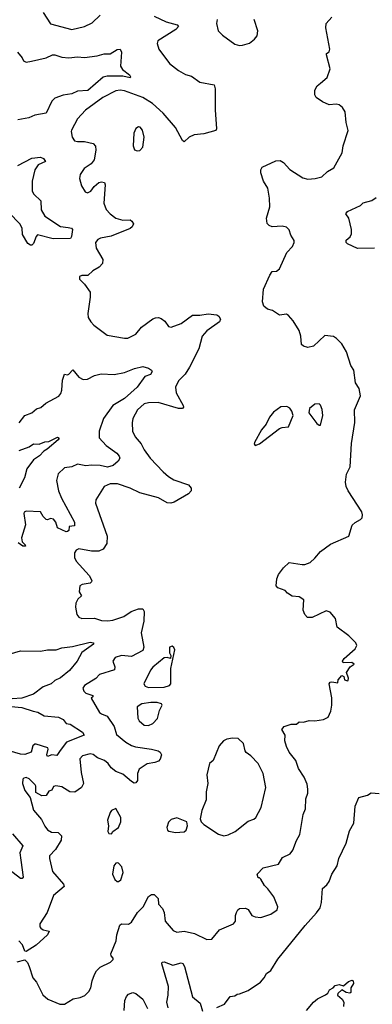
# Model space of a CAD drawing. Extents: x 1468344 to 1613994, y 525695 to 643861.
# Tile 260 of 427: x 1551139 to 1553619, y 596689 to 603623. Entities that reach past the tile are written whole.
import ezdxf

# ---------------------------------------------------------------- set-up
doc = ezdxf.new("R2010")
doc.units = 0

msp = doc.modelspace()

# ---------------------------------------------------------------- linework, layer by layer
at = {"layer": '0CON10XD'}
for points in [[(1551303.7, 603673.7), (1551356.7, 603595), (1551506.4, 603553.6), (1551595, 603574.4), (1551648.3, 603601.7), (1551703.8, 603655)], [(1551121.7, 596988.3), (1551175, 597002.5), (1551193.8, 596983.8), (1551206.7, 596955), (1551231.2, 596875), (1551257.5, 596845), (1551302, 596755), (1551336.7, 596725), (1551421.2, 596691.2), (1551455, 596691.2), (1551515, 596728.8), (1551565, 596736.2), (1551597.9, 596752.1), (1551625, 596778.8), (1551638.6, 596805), (1551648.1, 596855), (1551665, 596900), (1551680, 596925), (1551705, 596950), (1551776.7, 596985), (1551796.7, 597005), (1551797.5, 597015), (1551781.2, 597031.2), (1551780, 597045), (1551817.5, 597135), (1551822.1, 597177.9), (1551843.7, 597246.3), (1551855, 597255.6), (1551905, 597252.9), (1551925, 597267.5), (1551966.9, 597335), (1552006.7, 597375), (1552045, 597448), (1552065, 597462), (1552085, 597463.3), (1552113.3, 597435), (1552116, 597395), (1552143.8, 597365), (1552155.7, 597335.7), (1552163.1, 597275), (1552218.5, 597208.5), (1552245, 597198.2), (1552295, 597204.1), (1552367.6, 597187.6), (1552455, 597145.8), (1552491.2, 597148.8), (1552545, 597213.3), (1552642.5, 597255), (1552656.2, 597275), (1552656.2, 597315), (1552663.8, 597335), (1552673.3, 597355), (1552685, 597363.8), (1552726.4, 597366.4), (1552745, 597357.5), (1552772.5, 597315), (1552795, 597304.2), (1552835, 597300), (1552905, 597324.2), (1552950.8, 597355), (1552954.2, 597375), (1552926.9, 597445), (1552885, 597503.3), (1552860, 597525), (1552835, 597570), (1552825, 597580), (1552815, 597580), (1552810, 597605), (1552850.5, 597649.5), (1552958.8, 597675), (1552987.6, 597722.4), (1553041.7, 597748.3), (1553060, 597775), (1553085, 597842.5), (1553108.6, 597885), (1553132.9, 598025), (1553148.6, 598065), (1553151.2, 598135), (1553165.8, 598175), (1553165.8, 598205), (1553159.7, 598239.7), (1553139.5, 598289.5), (1553098.8, 598348.8), (1553080, 598405), (1553035, 598463.8), (1553014.5, 598504.5), (1553004.4, 598545), (1553005.7, 598585), (1552983.3, 598625), (1553000, 598645), (1553048.3, 598661.7), (1553085, 598662.5), (1553105, 598677.5), (1553135, 598676.7), (1553175, 598688.8), (1553215, 598686), (1553274.3, 598695.7), (1553307.9, 598712.1), (1553326.8, 598753.2), (1553333.1, 598795), (1553333.6, 598846.4), (1553314.2, 598945), (1553323.1, 598956.9), (1553335, 598960), (1553376.7, 598953.3), (1553378, 598975), (1553405, 599004), (1553418.3, 598998.3), (1553424, 598974), (1553445, 598966.7), (1553450, 598970), (1553451.2, 598985), (1553437.5, 599025), (1553462.5, 599065), (1553490, 599085), (1553475, 599096.2), (1553414, 599094), (1553408.8, 599105), (1553421.2, 599125), (1553497.5, 599192.5), (1553510.5, 599215), (1553502.2, 599235), (1553454, 599284), (1553372.2, 599345), (1553358.9, 599405), (1553321.2, 599451.2), (1553295, 599461.2), (1553195, 599413.1), (1553162.3, 599412.3), (1553143.3, 599435), (1553133.3, 599465), (1553136.4, 599536.4), (1553105, 599557.5), (1553055, 599562.5), (1553022.5, 599585), (1553005, 599602.5), (1552955, 599622.5), (1552943.3, 599635), (1552948, 599685), (1552958, 599715), (1552995, 599763.8), (1553035, 599800), (1553125, 599786.2), (1553145, 599786.7), (1553180.7, 599799.3), (1553215, 599830), (1553255, 599878.8), (1553325, 599930), (1553453, 599987), (1553477, 600063), (1553497, 600083), (1553535, 600102.5), (1553546.7, 600115), (1553550, 600135), (1553545, 600156.2), (1553449.4, 600305), (1553434.6, 600335), (1553429.4, 600365), (1553437.7, 600422.3), (1553463.8, 600475), (1553471.2, 600638.8), (1553495.9, 600785.9), (1553494.1, 600875.9), (1553536, 600975), (1553526, 601026), (1553501.2, 601065), (1553488.8, 601155), (1553466.8, 601186.8), (1553438, 601285), (1553405, 601340), (1553367.7, 601377.7), (1553345, 601392.5), (1553285, 601400), (1553205, 601324.3), (1553165, 601313.8), (1553135, 601323.3), (1553121.2, 601335), (1553116.9, 601395), (1553104, 601435), (1553063, 601503), (1553029.5, 601539.5), (1553015, 601548.8), (1552965, 601542.5), (1552917.5, 601575), (1552882.5, 601585), (1552856.4, 601606.4), (1552846.2, 601635), (1552853.8, 601725), (1552898, 601825), (1552915, 601848.8), (1552945, 601851.4), (1552965, 601868.8), (1553016.9, 601983.1), (1553058, 602025), (1553070, 602055), (1553068.8, 602068.8), (1553046.2, 602105), (1553035, 602142.5), (1553015, 602162), (1552985, 602170), (1552915, 602164.2), (1552893, 602173), (1552878.3, 602188.3), (1552875.7, 602225), (1552899.2, 602305), (1552896.7, 602365), (1552885, 602436.7), (1552854.3, 602485), (1552835.7, 602545), (1552834.2, 602565), (1552845, 602583.3), (1552941.3, 602628.7), (1552970.3, 602630.3), (1552995, 602617.5), (1553038.7, 602568.7), (1553130.5, 602510.5), (1553165, 602499.4), (1553216.2, 602503.8), (1553262.7, 602517.3), (1553304.2, 602555), (1553349.1, 602580.9), (1553405.8, 602685), (1553414.4, 602735), (1553448.3, 602841.7), (1553435, 602900), (1553427.1, 602975), (1553409.2, 603005), (1553385, 603023.1), (1553365, 603028.5), (1553315, 603024.5), (1553268, 603045), (1553225, 603076.2), (1553214.2, 603095), (1553214.2, 603125.8), (1553232, 603158), (1553253.3, 603175), (1553301.2, 603215), (1553322.5, 603277.5), (1553296.2, 603375), (1553296.7, 603385), (1553315, 603397.5), (1553319.2, 603415), (1553292.5, 603565), (1553294.1, 603595.9), (1553335, 603640)], [(1552085, 603648.6), (1552168.6, 603608.6), (1552246.8, 603586.8), (1552256.2, 603575), (1552236, 603554), (1552111.2, 603475), (1552106, 603455), (1552118, 603415), (1552192, 603315), (1552255, 603264.2), (1552305, 603237.5), (1552346.2, 603225), (1552405, 603182.9), (1552506, 603165), (1552513.1, 603135), (1552512.5, 602987.5), (1552523.8, 602855), (1552517.7, 602842.3), (1552435, 602818.1), (1552365, 602812.7), (1552330, 602795), (1552295, 602763.8), (1552285, 602771.2), (1552233.9, 602863.9), (1552148.2, 602965), (1552073.3, 603033.3), (1552005, 603074.8), (1551875, 603121.1), (1551845, 603126.9), (1551815, 603122.3), (1551724.8, 603075.2), (1551600.8, 602985), (1551545.6, 602924.4), (1551503.3, 602845), (1551500, 602835), (1551508.8, 602795), (1551525, 602770), (1551545, 602764.2), (1551595, 602765.6), (1551655, 602751.4), (1551672.1, 602732.1), (1551675.4, 602704.6), (1551662.9, 602635), (1551641.3, 602608.7), (1551591.4, 602575), (1551565, 602532.5), (1551560, 602505), (1551573, 602453), (1551600.5, 602410.5), (1551615, 602403.8), (1551640, 602415), (1551661.7, 602448.3), (1551694.5, 602475.5), (1551715, 602480.8), (1551735.5, 602475.5), (1551740.8, 602460.8), (1551731.1, 602331.1), (1551746.4, 602286.4), (1551774.4, 602255), (1551814.2, 602225), (1551865, 602212.3), (1551915, 602212.9), (1551928, 602205), (1551938.6, 602185), (1551930, 602165), (1551915, 602153.6), (1551782.3, 602097.7), (1551706.7, 602085), (1551688.8, 602075), (1551672, 602055), (1551675.8, 602015), (1551722.7, 601935), (1551720.4, 601905), (1551698.8, 601881.2), (1551652.9, 601855), (1551618.3, 601821.7), (1551575, 601822.5), (1551560, 601815), (1551560, 601795), (1551595, 601760), (1551633.6, 601703.6), (1551635, 601670), (1551618, 601555), (1551621.2, 601525), (1551640, 601495), (1551661.2, 601471.2), (1551755, 601402), (1551875, 601380), (1551898.8, 601381.2), (1551955, 601408.8), (1551995, 601458), (1552074.6, 601515.4), (1552095, 601523.1), (1552115, 601525.6), (1552135, 601519.4), (1552158.8, 601498.8), (1552185, 601462), (1552205, 601457.5), (1552275, 601484.3), (1552355, 601541.4), (1552405, 601541.9), (1552465, 601551.4), (1552525, 601544), (1552538.8, 601535), (1552550, 601515), (1552544, 601495), (1552455, 601431.1), (1552422.2, 601395), (1552398.1, 601305), (1552333.2, 601175), (1552302.6, 601127.4), (1552255, 601080.8), (1552235.5, 601034.5), (1552239.1, 600995), (1552287.8, 600905), (1552291.4, 600895), (1552285, 600886), (1552255, 600884.6), (1552113.6, 600926.4), (1552045, 600925.4), (1552015, 600917.5), (1551966.7, 600875), (1551934.5, 600815), (1551928.9, 600785), (1551932.5, 600725), (1551951.4, 600685), (1551994.4, 600635), (1552014.5, 600595), (1552056.5, 600535), (1552148, 600438), (1552185, 600406.4), (1552223.6, 600383.6), (1552326.6, 600346.6), (1552344.2, 600325), (1552345.8, 600305), (1552325.8, 600285), (1552225, 600225.5), (1552202, 600218), (1552175, 600221.2), (1552115, 600256.8), (1551985, 600290.8), (1551915, 600323.1), (1551826.3, 600353.7), (1551775.6, 600355.6), (1551733.3, 600336.7), (1551675, 600242.5), (1551672.3, 600217.7), (1551753.8, 599985), (1551751.5, 599935), (1551725.6, 599895), (1551695, 599880), (1551645, 599879.4), (1551554.3, 599895.7), (1551535, 599888), (1551525, 599867.5), (1551523.5, 599835), (1551535, 599810), (1551627.8, 599707.8), (1551645.7, 599674.3), (1551645, 599663.3), (1551634.4, 599655.6), (1551577.5, 599645), (1551561.2, 599635), (1551556.7, 599595), (1551572.5, 599565), (1551547.5, 599542.5), (1551534, 599515), (1551532, 599485), (1551541.2, 599435), (1551555.8, 599415.8), (1551575, 599406), (1551665, 599409.5), (1551715, 599392.5), (1551759.1, 599389.1), (1551795, 599394.4), (1551870.2, 599419.8), (1551923.7, 599456.3), (1551975, 599474), (1552003.9, 599473.9), (1552015.5, 599455.5), (1552012.9, 599387.1), (1551992.5, 599305), (1552013.1, 599205), (1552005, 599180), (1551925, 599138.2), (1551855, 599145.4), (1551809.3, 599130.7), (1551794.2, 599105), (1551808.6, 599065), (1551805, 599043.8), (1551699.1, 599010.9), (1551675.6, 598984.4), (1551594.7, 598935.3), (1551584.2, 598915), (1551590, 598895), (1551605, 598879.6), (1551652.5, 598865), (1551652.5, 598855), (1551642.5, 598845), (1551701.4, 598745), (1551715, 598733.6), (1551755, 598718.1), (1551803.6, 598645), (1551819.6, 598589.6), (1551885, 598535.4), (1551925, 598510.9), (1551952.4, 598502.4), (1552067, 598487), (1552112.5, 598475), (1552127.5, 598465), (1552136.1, 598446.1), (1552128, 598415), (1552115, 598402), (1552088.7, 598391.3), (1552035, 598383.5), (1551980, 598345), (1551966.7, 598315), (1551966.9, 598265), (1551955, 598249.2), (1551945, 598247.5), (1551925, 598258.1), (1551865, 598310.7), (1551815, 598327.9), (1551783.4, 598353.4), (1551760.9, 598385), (1551736.1, 598406.1), (1551685.2, 598425.2), (1551655, 598447.7), (1551635, 598452.1), (1551580, 598440), (1551562.4, 598417.6), (1551571.7, 598321.7), (1551586.9, 598245), (1551572.5, 598215), (1551526.2, 598183.8), (1551492.5, 598185), (1551435, 598220.8), (1551392, 598228), (1551376.7, 598223.3), (1551365, 598197.5), (1551345, 598190), (1551325, 598160), (1551295, 598157.5), (1551251.7, 598181.7), (1551253.3, 598225), (1551248.8, 598235), (1551206.5, 598276.5), (1551185, 598287.5), (1551167.7, 598282.3), (1551161.2, 598275), (1551158, 598245), (1551174, 598195), (1551212, 598145), (1551235, 598056.7), (1551291.7, 597991.7), (1551315, 597944), (1551335, 597918.6), (1551362.4, 597902.4), (1551409.8, 597899.8), (1551432.5, 597875), (1551430, 597845), (1551389.7, 597780.2), (1551349.2, 597735), (1551347.5, 597715), (1551368.6, 597625), (1551446.7, 597535), (1551451.2, 597518.8), (1551377.8, 597455), (1551332.9, 597335), (1551281.2, 597255), (1551280, 597235), (1551287.5, 597225), (1551304.2, 597214.2), (1551346.2, 597205), (1551335, 597178.8), (1551255, 597106), (1551185, 597060), (1551175, 597063.3), (1551158.3, 597108.3), (1551132.5, 597135)], [(1552527.5, 603625), (1552523, 603597), (1552535.8, 603545), (1552565, 603514.2), (1552651.3, 603451.3), (1552685, 603441.4)], [(1552685, 603441.4), (1552705, 603444.3), (1552755, 603458.6), (1552791.2, 603485), (1552809.5, 603510.5), (1552814, 603545), (1552788, 603625)], [(1551124.3, 603395), (1551156.7, 603355), (1551165, 603333.8), (1551185, 603323.3), (1551221.9, 603331.9), (1551325, 603353.8), (1551370, 603375), (1551386.7, 603375), (1551435, 603358.2), (1551485.4, 603355.4), (1551545, 603361.2), (1551595, 603356.5), (1551685, 603367.8), (1551733.6, 603383.6), (1551775, 603383.3), (1551825, 603413.8), (1551845, 603416.2), (1551854, 603395), (1551846.9, 603295), (1551863.1, 603273.1), (1551911.2, 603235), (1551918.8, 603221.2), (1551915, 603213.8), (1551865, 603225.6), (1551755, 603224.5), (1551725, 603218.1), (1551617.5, 603125), (1551545, 603119.3), (1551505, 603101.6), (1551445, 603091.2), (1551385, 603071.2), (1551365, 603048.6), (1551325, 602965.6), (1551245, 602950.9), (1551202.2, 602932.2), (1551125, 602917.5)], [(1551965, 602700), (1551985, 602701.2), (1552004.4, 602725.6), (1552015.5, 602795), (1552002.5, 602845), (1551986.2, 602865), (1551975, 602868), (1551955, 602856.7), (1551940.8, 602825), (1551936.9, 602735), (1551947, 602707), (1551965, 602700)], [(1551125, 602595.4), (1551225, 602648.2), (1551285, 602654.4), (1551307.5, 602645), (1551320, 602625), (1551269.6, 602600.4), (1551246.4, 602565), (1551226.5, 602485), (1551225.6, 602415), (1551237.5, 602395), (1551288.5, 602348.5), (1551290.6, 602285), (1551315, 602238.6), (1551425, 602166.4), (1551479.7, 602160.3), (1551502.5, 602155), (1551511.2, 602145), (1551504.3, 602095.7), (1551496.8, 602083.2), (1551375, 602080.9), (1551265, 602106.9), (1551253.8, 602096.2), (1551235, 602047.5), (1551225, 602035.7), (1551215, 602034.3), (1551196.2, 602046.2), (1551159.9, 602109.9), (1551155.3, 602155), (1551140, 602185), (1551065, 602262.7)], [(1553635, 602013.3), (1553515, 602010.8), (1553444.3, 602044.3), (1553433.8, 602055), (1553435, 602070), (1553463.3, 602095), (1553472.5, 602115), (1553472.5, 602145), (1553453.3, 602225), (1553432.5, 602255), (1553445, 602272.5), (1553536.1, 602313.9), (1553555, 602332.5), (1553615, 602350), (1553645, 602370)], [(1551135.8, 600785), (1551174.4, 600835.6), (1551225, 600854.2), (1551257.9, 600882.1), (1551287.5, 600892.5), (1551323.3, 600923.3), (1551415, 600972.5), (1551429.1, 600990.9), (1551436.5, 601015), (1551440.5, 601085), (1551450.9, 601119.1), (1551455, 601126.2), (1551475, 601122), (1551485, 601126), (1551513.6, 601156.4), (1551554.2, 601105), (1551585, 601088.1), (1551615, 601090.6), (1551665, 601117.1), (1551711.1, 601128.9), (1551804.5, 601125.5), (1551875, 601137.9), (1551945.6, 601165.6), (1552005, 601180), (1552045, 601168.8), (1552066.7, 601155), (1552070, 601145), (1552060, 601125), (1552020.2, 601109.8), (1551965, 601034.5), (1551875, 600956.2), (1551794.6, 600905), (1551728.8, 600815), (1551698.2, 600725), (1551698.9, 600678.9), (1551746.9, 600625), (1551821.1, 600571.1), (1551839.1, 600549.1), (1551842.3, 600535), (1551832.2, 600515), (1551796.7, 600483.3), (1551757.1, 600472.9), (1551705, 600484.7), (1551645, 600486.3), (1551605, 600480.7), (1551545, 600492.5), (1551505, 600473.6), (1551453, 600467), (1551408.6, 600425), (1551397.9, 600377.9), (1551412.9, 600305), (1551432.9, 600252.9), (1551524.4, 600085), (1551525, 600057.5), (1551486.4, 600053.6), (1551483.8, 600025), (1551475, 600018), (1551465, 600016.2), (1551403.9, 600043.9), (1551392, 600085), (1551376, 600105), (1551355, 600109.2), (1551335, 600100), (1551325, 600102.5), (1551303.7, 600123.7), (1551285, 600156.9), (1551185, 600161.5), (1551170.8, 600155), (1551168.1, 600145), (1551178.8, 600065), (1551150.8, 599975), (1551156, 599945), (1551177.5, 599925), (1551180, 599915), (1551160, 599915), (1551128.1, 599938.1)], [(1552795, 600623.8), (1552825.8, 600635), (1552965, 600744.7), (1552985, 600752.3), (1553030, 600755), (1553061.2, 600835), (1553053.8, 600865), (1553037.7, 600887.7), (1553018.3, 600898.3), (1552975, 600896), (1552925, 600858.8), (1552895, 600823.8), (1552872.9, 600775), (1552839.4, 600735), (1552791.2, 600645), (1552788.8, 600635), (1552795, 600623.8)], [(1553245, 600766.7), (1553255, 600767.5), (1553270.6, 600835), (1553266.8, 600876.8), (1553255, 600907.5), (1553245, 600917.5), (1553215, 600916.2), (1553176.7, 600885), (1553173.3, 600855), (1553228.3, 600778.3), (1553245, 600766.7)], [(1551135, 600588.1), (1551205.6, 600614.4), (1551235, 600636.2), (1551275, 600633.8), (1551315, 600651.2), (1551345, 600652.5), (1551405, 600683.8), (1551415.7, 600675.7), (1551408.8, 600665), (1551332, 600598), (1551308, 600585), (1551279.4, 600550.6), (1551236.9, 600523.1), (1551189.5, 600460.5), (1551172.5, 600397.5), (1551134.3, 600325)], [(1551065, 599156), (1551145, 599177.5), (1551285, 599175.7), (1551335, 599185.8), (1551395, 599185.6), (1551435, 599199.1), (1551511.5, 599208.5), (1551635, 599238.8), (1551657.5, 599235), (1551657.5, 599225), (1551575, 599167.5), (1551542.9, 599105), (1551489.1, 599040.9), (1551425, 598989.1), (1551385, 598970.4), (1551360.9, 598945), (1551305, 598924.7), (1551237.2, 598872.8), (1551155, 598846), (1551085, 598840.2)], [(1552045, 598921), (1552155, 598923.5), (1552192.5, 598935), (1552201.4, 598945), (1552202, 599055), (1552230, 599185), (1552223, 599203), (1552211.7, 599211.7), (1552193.3, 599205), (1552193.3, 599165), (1552202.5, 599145), (1552200, 599125), (1552175, 599131.2), (1552155, 599128), (1552075, 599064.3), (1552057.8, 599042.2), (1552013.1, 598945), (1552020.4, 598930.4), (1552045, 598921)], [(1552045, 598652.9), (1552075, 598666.9), (1552109.2, 598700.8), (1552122.6, 598757.4), (1552140, 598795), (1552135.9, 598805.9), (1552106.7, 598815), (1552061.2, 598815), (1551997.5, 598805), (1551965.6, 598785), (1551970.6, 598705), (1551978.6, 598685), (1552015, 598655.7), (1552045, 598652.9)], [(1550977.5, 598795), (1551155, 598779.8), (1551232.9, 598752.9), (1551267.2, 598747.2), (1551311.7, 598721.7), (1551410.8, 598710.8), (1551445.2, 598695.2), (1551465, 598667.3), (1551495, 598661.2), (1551581.2, 598605), (1551593.3, 598585), (1551467.1, 598535), (1551423, 598477), (1551399.5, 598440.5), (1551365, 598446.5), (1551334.3, 598434.3), (1551330, 598445), (1551340, 598485), (1551336.2, 598495), (1551255, 598522.2), (1551245, 598521.4), (1551230.7, 598509.3), (1551220.8, 598465), (1551175, 598448.5), (1551145, 598450.3), (1551065.3, 598475.3)], [(1552575, 597876), (1552605, 597882.9), (1552655, 597905.6), (1552745, 597978), (1552785, 597992), (1552800, 598005), (1552836.2, 598075), (1552870, 598215), (1552851.2, 598315), (1552817.1, 598385), (1552765, 598438.8), (1552732.7, 598462.7), (1552723.8, 598475), (1552712.5, 598525), (1552675, 598560), (1552635, 598562.5), (1552595, 598556.2), (1552573.3, 598545), (1552541.7, 598508.3), (1552500, 598405), (1552474, 598385), (1552455.9, 598305.9), (1552462.5, 598245), (1552450, 598185), (1552450.7, 598129.3), (1552419.2, 598055), (1552409.2, 597995), (1552414.3, 597974.3), (1552435, 597956.2), (1552537.7, 597887.7), (1552575, 597876)], [(1552525, 596666.7), (1552579.3, 596690.7), (1552620, 596745), (1552651.7, 596748.3), (1552668.3, 596761.7), (1552685, 596762.5), (1552745, 596786.7), (1552833.3, 596845), (1552858.8, 596875), (1552875, 596906.7), (1552905, 596926.7), (1552953.6, 597006.4), (1553146.1, 597243.9), (1553227.4, 597332.6), (1553251.1, 597368.9), (1553261.4, 597405), (1553268.8, 597505), (1553298.9, 597531.1), (1553315.4, 597554.6), (1553333.6, 597606.4), (1553370.6, 597665), (1553383.1, 597715), (1553435.4, 597824.6), (1553459.4, 597910.6), (1553488, 597965), (1553497.1, 598085), (1553525, 598146.7), (1553585, 598162.5), (1553611.7, 598178.3), (1553665.8, 598174.2)], [(1551785, 597890), (1551793.6, 597906.4), (1551835, 597933.3), (1551850, 597975), (1551851.2, 598005), (1551815, 598067.5), (1551785, 598053.3), (1551775, 598040), (1551756.2, 597985), (1551763.8, 597945), (1551760, 597905), (1551765, 597892.5), (1551785, 597890)], [(1552235, 597898.1), (1552295, 597904.3), (1552308.6, 597915), (1552318.6, 597945), (1552313.6, 597973.6), (1552245, 598001.2), (1552205, 597990), (1552185, 597972.5), (1552174.2, 597935), (1552178.8, 597915), (1552187.3, 597907.3), (1552235, 597898.1)], [(1551088.6, 597888.6), (1551161.5, 597805), (1551139.4, 597755), (1551147.8, 597705), (1551163.3, 597585), (1551157.5, 597575), (1551145, 597574.2), (1551040.9, 597655)], [(1551835, 597554), (1551850, 597565), (1551866.6, 597616.6), (1551856.4, 597656.4), (1551835, 597683.8), (1551825, 597685.8), (1551815, 597684), (1551800, 597665), (1551790.6, 597605), (1551807.3, 597567.3), (1551824.4, 597554.4), (1551835, 597554)], [(1552183.8, 596665), (1552174.7, 596705), (1552183.9, 596753.9), (1552186.6, 596815), (1552139.2, 596975), (1552141.2, 596985), (1552155, 596989.2), (1552215, 596965.6), (1552275, 596981.2), (1552285.5, 596975.5), (1552297.3, 596955), (1552355, 596740.8), (1552407.6, 596697.6), (1552425, 596640)], [(1553156, 596645), (1553204.7, 596705.3), (1553233, 596727), (1553290, 596755), (1553305, 596767.5), (1553318.3, 596791.7), (1553342.5, 596805), (1553357.7, 596822.3), (1553385, 596828.6), (1553415, 596818.8), (1553450.3, 596849.7), (1553478, 596858), (1553483.8, 596853.8), (1553486, 596835), (1553468, 596805), (1553466.7, 596773.3), (1553461.7, 596768.3), (1553435, 596772.5), (1553405, 596791.2), (1553376.2, 596765), (1553375, 596752.5), (1553406.7, 596725), (1553418.8, 596705), (1553415, 596673.3)], [(1551872.9, 596645), (1551879.4, 596715), (1551890.8, 596745), (1551905, 596760), (1551935, 596772), (1551955, 596766), (1552004.3, 596725), (1552038.6, 596658.6)]]:
    msp.add_lwpolyline(points, dxfattribs=at)

doc.saveas('drawing.dxf')
